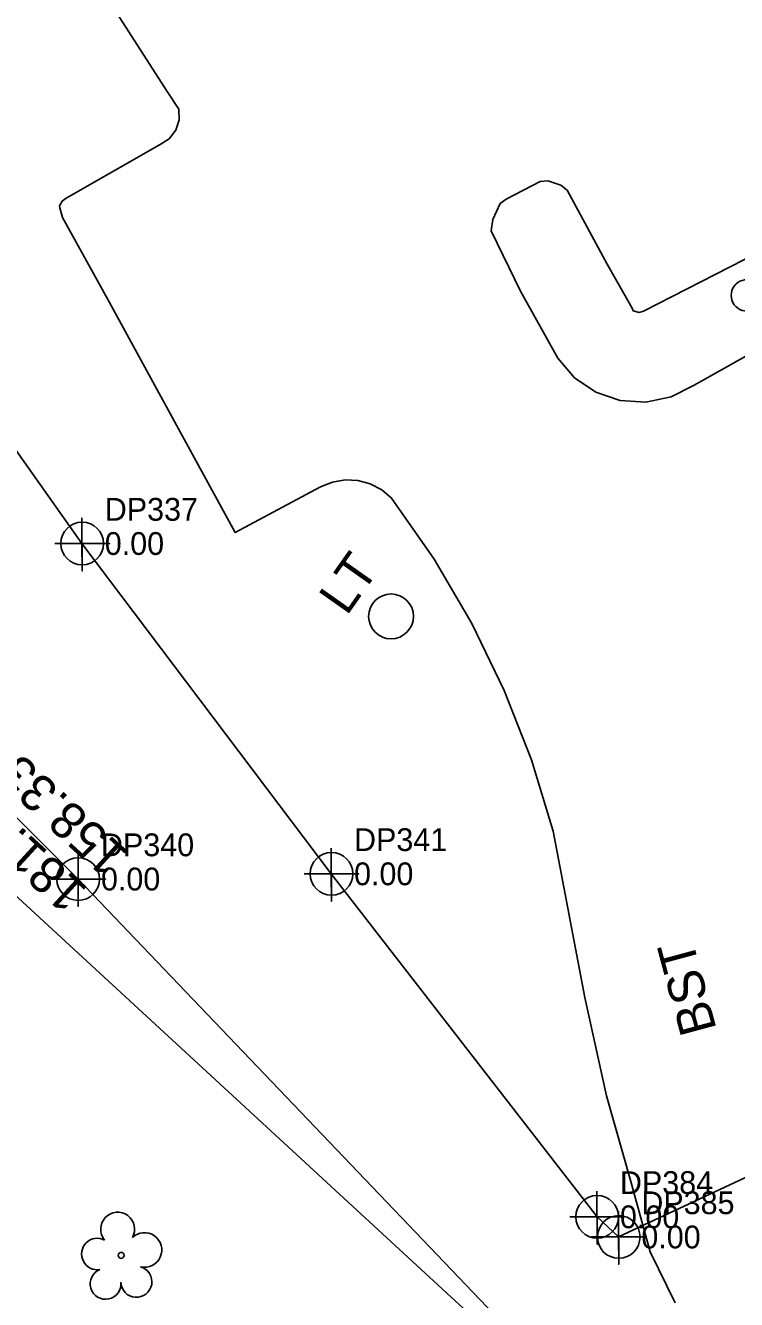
# Model space of a CAD drawing. Extents: x 1182322 to 1186765, y 572295 to 575411.
# Drawn here: x 1184062.3 to 1184140.3, y 573165.3 to 573305 of the extents above; entities that cross this region are included whole.
import ezdxf

# ---------------------------------------------------------------- set-up
doc = ezdxf.new("R2010")
doc.units = 0
for name, color, linetype in [('COGO Default Chain', 7, 'Continuous'), ('Exist Horizontal Alignment', 7, 'Continuous'), ('Exist Property Line', 7, 'Continuous'), ('Exist Property Line Text', 7, 'Continuous'), ('Exist Right of Way Line', 7, 'Continuous'), ('Exist Roads EOP Other', 7, 'Continuous'), ('Exist Roads EOP Other Text', 7, 'Continuous'), ('Exist Utilities Other Pole CELL', 7, 'Continuous'), ('Exist Utilities Other Pole Text', 7, 'Continuous'), ('Exist Utilities Telephone UG Conduit SUE LOS B', 7, 'Continuous'), ('Exist Utilities Telephone UG Conduit SUE LOS B Cogo Elevation', 7, 'Continuous'), ('Exist Utilities Telephone UG Conduit SUE LOS B Cogo Number', 7, 'Continuous'), ('Exist Utilities Telephone UG Conduit SUE LOS B Cogo Point CELL', 7, 'Continuous'), ('Exist Utilities Telephone UG FO SUE LOS C', 7, 'Continuous'), ('Exist Utilities Telephone UG FO SUE LOS C Cogo Elevation', 7, 'Continuous'), ('Exist Utilities Telephone UG FO SUE LOS C Cogo Number', 7, 'Continuous'), ('Exist Utilities Telephone UG FO SUE LOS C Cogo Point CELL', 7, 'Continuous'), ('Exist Vegetation Tree CELL', 7, 'Continuous')]:
    doc.layers.add(name, color=color, linetype=linetype)

msp = doc.modelspace()

# ---------------------------------------------------------------- linework, layer by layer
at = {"layer": 'COGO Default Chain'}
msp.add_arc((1124762.27, 616900.03), 73539.16, 323.6095929, 324.1030428, dxfattribs=at)
at = {"layer": 'Exist Horizontal Alignment'}
msp.add_arc((1124762.27, 616900.03), 73539.16, 323.6095929, 324.1030428, dxfattribs=at)
at = {"layer": 'Exist Property Line'}
msp.add_line((1184011.68, 573255.19), (1184128.14, 573147.92), dxfattribs=at)
at = {"layer": 'Exist Right of Way Line'}
for radius, end in [(73489.16, 324.0310095), (73589.16, 324.0203142)]:
    msp.add_arc((1124762.27, 616900.03), radius, 323.6095929, end, dxfattribs=at)
at = {"layer": 'Exist Roads EOP Other'}
for points in [[(1184133.56, 573164.9), (1184130.83, 573170.5), (1184128.68, 573178.22), (1184126.04, 573187.62), (1184123.67, 573198.4), (1184120.17, 573216.65), (1184117.8, 573224.46), (1184114.82, 573232.07), (1184111.25, 573239.42), (1184107.12, 573246.47), (1184102.45, 573253.17), (1184101.37, 573254.07), (1184100.12, 573254.72), (1184098.76, 573255.08), (1184097.35, 573255.15), (1184095.96, 573254.91), (1184094.66, 573254.39), (1184085.31, 573249.38), (1184080.82, 573257.62), (1184071.3, 573275.03), (1184066.37, 573283.94), (1184066.06, 573285), (1184066.02, 573285.22), (1184066.34, 573285.73), (1184066.77, 573286.05), (1184077.06, 573291.95), (1184078.07, 573292.56), (1184078.81, 573293.5), (1184079.17, 573294.63), (1184079.12, 573295.81), (1184077.83, 573297.76), (1184071.67, 573307.36)], [(1184145.87, 573281.73), (1184130.1, 573273.67), (1184129.61, 573273.53), (1184128.96, 573273.71), (1184128.83, 573274), (1184126.12, 573278.8), (1184121.71, 573286.94), (1184121.02, 573287.48), (1184119.61, 573287.97), (1184118.76, 573287.89), (1184115.01, 573285.95), (1184114.37, 573285.47), (1184113.55, 573283.72), (1184113.38, 573282.47), (1184116.58, 573275.84), (1184120.69, 573268.51), (1184122.53, 573266.36), (1184124.87, 573264.77), (1184127.54, 573263.86), (1184130.36, 573263.68), (1184133.13, 573264.26), (1184135.65, 573265.54), (1184160.38, 573279.43)]]:
    msp.add_lwpolyline(points, dxfattribs=at)
at = {"layer": 'Exist Utilities Other Pole CELL'}
msp.add_circle((1184102.4, 573240.19), 2.46, dxfattribs=at)
at = {"layer": 'Exist Utilities Telephone UG Conduit SUE LOS B'}
msp.add_lwpolyline([(1184023.09, 573304.47), (1184046.48, 573279.29), (1184068.5, 573248.18), (1184095.84, 573211.96), (1184125, 573174.35), (1184127.35, 573172.14), (1184149.57, 573182.55), (1184175.23, 573190.42), (1184203.21, 573208.51), (1184229.13, 573225.39)], dxfattribs=at)
at = {"layer": 'Exist Utilities Telephone UG Conduit SUE LOS B Cogo Point CELL'}
for points in [[(1184068.49, 573251), (1184068.52, 573245.18), (1184068.5, 573248.18), (1184071.52, 573248.18), (1184065.52, 573248.18)], [(1184095.83, 573214.77), (1184095.86, 573208.96), (1184095.84, 573211.96), (1184098.86, 573211.96), (1184092.86, 573211.96)], [(1184124.98, 573177.17), (1184125.01, 573171.35), (1184125, 573174.35), (1184128.01, 573174.35), (1184122.01, 573174.35)], [(1184127.33, 573174.95), (1184127.37, 573169.14), (1184127.35, 573172.14), (1184130.37, 573172.14), (1184124.37, 573172.14)]]:
    msp.add_lwpolyline(points, dxfattribs=at)
for centre in [(1184068.52, 573248.18), (1184095.86, 573211.96), (1184125.01, 573174.35), (1184127.37, 573172.14)]:
    msp.add_circle(centre, 2.34, dxfattribs=at)
at = {"layer": 'Exist Utilities Telephone UG FO SUE LOS C'}
msp.add_lwpolyline([(1184039.54, 573239.83), (1184068.08, 573211.39), (1184123.17, 573153.72), (1184151.22, 573123.17), (1184161.35, 573116.57), (1184171.33, 573113.22), (1184193.71, 573114.34), (1184214.63, 573119.93), (1184251.24, 573137.93), (1184275.73, 573159.06), (1184267.8, 573185.93), (1184259.03, 573210.73)], dxfattribs=at)
at = {"layer": 'Exist Utilities Telephone UG FO SUE LOS C Cogo Point CELL'}
msp.add_lwpolyline([(1184068.08, 573214.39), (1184068.08, 573208.39), (1184068.08, 573211.39), (1184071.08, 573211.39), (1184065.08, 573211.39)], dxfattribs=at)
msp.add_circle((1184068.08, 573211.39), 2.34, dxfattribs=at)
at = {"layer": 'Exist Vegetation Tree CELL'}
msp.add_line((1184072.8, 573170.12), (1184072.8, 573170.12), dxfattribs=at)
msp.add_circle((1184072.8, 573170.12), 0.326, dxfattribs=at)
for centre, radius, start, end in [((1184141.44, 573275.39), 1.73, 62.6636, 279.3457), ((1184072.41, 573172.99), 1.86, 330.1651, 219.7134), ((1184075.35, 573170.71), 1.9, 257.1011, 134.1999), ((1184070.19, 573170.27), 1.73, 62.6636, 279.3457), ((1184071.09, 573167), 1.69, 111.5671, 6.231), ((1184074.47, 573167.22), 1.7, 181.2822, 74.56)]:
    msp.add_arc(centre, radius, start, end, dxfattribs=at)

# ---------------------------------------------------------------- texts
at = {"layer": 'Exist Property Line Text'}
for s, p in [("158.33' (RW-RBR)", (1184073.78, 573214.22)), ("181.14' (RBR-RBR)", (1184069.3, 573210.28))]:
    msp.add_text(s, height=4, rotation=137.3503, dxfattribs=at).set_placement(p)
at = {"layer": 'Exist Roads EOP Other Text'}
msp.add_text('BST', height=4, rotation=105.1417, dxfattribs=at).set_placement((1184138.13, 573194.91))
at = {"layer": 'Exist Utilities Other Pole Text'}
msp.add_text('LT', height=4, rotation=54.8611, dxfattribs=at).set_placement((1184097.54, 573240.17))
at = {"layer": 'Exist Utilities Telephone UG Conduit SUE LOS B Cogo Elevation'}
for p in [(1184071, 573246.93), (1184098.34, 573210.71), (1184127.5, 573173.1), (1184129.85, 573170.89)]:
    msp.add_text('0.00', height=2.5, dxfattribs=at).set_placement(p)
at = {"layer": 'Exist Utilities Telephone UG Conduit SUE LOS B Cogo Number'}
for s, p in [('DP337', (1184071, 573250.68)), ('DP341', (1184098.34, 573214.46)), ('DP384', (1184127.5, 573176.85)), ('DP385', (1184129.85, 573174.64))]:
    msp.add_text(s, height=2.5, dxfattribs=at).set_placement(p)
at = {"layer": 'Exist Utilities Telephone UG FO SUE LOS C Cogo Elevation'}
msp.add_text('0.00', height=2.5, dxfattribs=at).set_placement((1184070.58, 573210.14))
at = {"layer": 'Exist Utilities Telephone UG FO SUE LOS C Cogo Number'}
msp.add_text('DP340', height=2.5, dxfattribs=at).set_placement((1184070.58, 573213.89))

doc.saveas('drawing.dxf')
